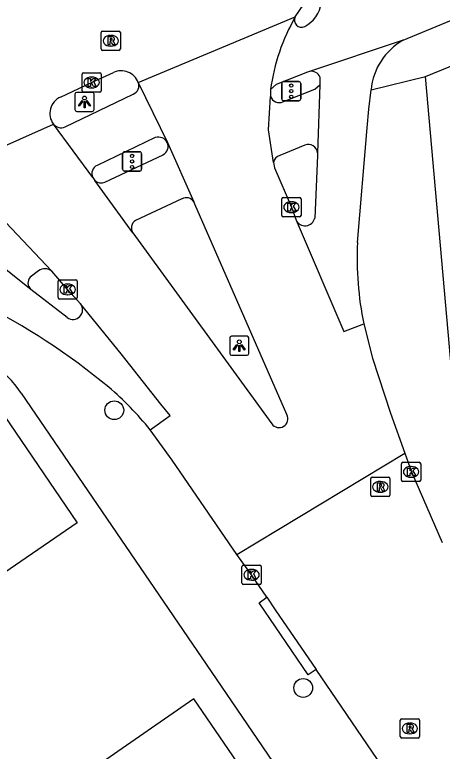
# Model space of a CAD drawing. Extents: x 158087 to 159494, y 382905 to 383981.
# Drawn here: x 158836.31 to 158858.6, y 383755.5 to 383793.87 of the extents above; entities that cross this region are included whole.
import ezdxf

# ---------------------------------------------------------------- set-up
doc = ezdxf.new("R2010")
doc.units = 0
for name, color, linetype in [('IMGEO_Boom', 7, 'Continuous'), ('IMGEO_Fietspad_gesloten', 7, 'Continuous'), ('IMGEO_Kolk', 7, 'Continuous'), ('IMGEO_Lichtpunt', 7, 'Continuous'), ('IMGEO_Pand', 7, 'Continuous'), ('IMGEO_Rijbaan_lokaal_gesloten', 7, 'Continuous'), ('IMGEO_Rijbaan_lokaal_open', 7, 'Continuous'), ('IMGEO_Rijbaan_regionaal_gesloten', 7, 'Continuous'), ('IMGEO_Rioolput', 7, 'Continuous'), ('IMGEO_Verkeersregelinstallatiepaal', 7, 'Continuous'), ('IMGEO_Voetpad_open', 7, 'Continuous')]:
    doc.layers.add(name, color=color, linetype=linetype)

msp = doc.modelspace()

# ---------------------------------------------------------------- linework, layer by layer
at = {"layer": 'IMGEO_Boom'}
for centre in [(158841.503, 383773.263), (158851.349, 383758.796)]:
    msp.add_circle(centre, 0.489, dxfattribs=at)
at = {"layer": 'IMGEO_Fietspad_gesloten'}
for points in [[(158856.56, 383792.541), (158863.017, 383795.246)], [(158856.56, 383792.541), (158851.685, 383790.914)], [(158851.685, 383790.914), (158851.568, 383790.875), (158849.938, 383790.235), (158849.652, 383789.968)], [(158852.221, 383790.632), (158852.214, 383790.395), (158852.208, 383790.22)], [(158852.208, 383790.22), (158852.096, 383786.672)], [(158838.935, 383788.022), (158842.492, 383789.74)], [(158854.176, 383781.999), (158854.678, 383787.973), (158854.767, 383788.957), (158854.887, 383789.965)], [(158843.641, 383787.474), (158840.606, 383786.024)], [(158852.096, 383786.672), (158852.092, 383786.541), (158851.949, 383783.278)], [(158837.155, 383779.561), (158834.485, 383781.68)], [(158839.046, 383778.091), (158837.155, 383779.561)]]:
    msp.add_lwpolyline(points, dxfattribs=at)
for centre, radius, start, end in [((158850.763, 383794.63), 1.522, 295.8399, 354.6096), ((158851.257, 383793.583), 0.365, 150.8209, 297.5555), ((158858.178, 383789.659), 3.305, 119.3104, 174.6856), ((158851.778, 383790.441), 0.482, 23.3466, 101.154), ((158842.332, 383790.165), 0.454, 290.6465, 23.551), ((158838.733, 383788.509), 0.527, 219.8646, 292.5083), ((158843.794, 383786.955), 0.541, 28.9699, 106.4538), ((158840.815, 383785.588), 0.483, 115.5814, 204.8272), ((158851.446, 383783.39), 0.515, 205.6083, 347.4881), ((158871.864, 383781.226), 17.705, 177.4965, 191.2781), ((158817.603, 383745.787), 37.15, 50.5328, 63.0083), ((158839.343, 383778.502), 0.507, 234.172, 38.4924), ((158829.843, 383761.269), 17.423, 39.0748, 49.2464)]:
    msp.add_arc(centre, radius, start, end, dxfattribs=at)
at = {"layer": 'IMGEO_Kolk'}
for p, q in [((158839.822, 383789.914), (158839.822, 383790.766)), ((158839.897, 383790.84), (158840.749, 383790.84)), ((158840.31, 383790.62), (158840.335, 383790.62)), ((158840.823, 383790.766), (158840.823, 383789.914)), ((158840.749, 383789.84), (158839.897, 383789.84)), ((158840.333, 383790.06), (158840.308, 383790.06)), ((158850.235, 383783.419), (158850.235, 383784.271)), ((158850.31, 383784.345), (158851.162, 383784.345)), ((158850.723, 383784.125), (158850.748, 383784.125)), ((158851.236, 383784.271), (158851.236, 383783.419)), ((158851.162, 383783.345), (158850.31, 383783.345)), ((158850.746, 383783.565), (158850.721, 383783.565)), ((158838.572, 383779.131), (158838.572, 383779.983)), ((158838.647, 383780.057), (158839.499, 383780.057)), ((158839.06, 383779.837), (158839.085, 383779.837)), ((158839.573, 383779.983), (158839.573, 383779.131)), ((158839.499, 383779.057), (158838.647, 383779.057)), ((158839.083, 383779.277), (158839.058, 383779.277)), ((158856.546, 383770.555), (158857.398, 383770.555)), ((158856.471, 383769.629), (158856.471, 383770.481)), ((158856.959, 383770.335), (158856.984, 383770.335)), ((158857.472, 383770.481), (158857.472, 383769.629)), ((158856.982, 383769.775), (158856.957, 383769.775)), ((158857.398, 383769.555), (158856.546, 383769.555)), ((158848.234, 383765.19), (158849.086, 383765.19)), ((158848.159, 383764.264), (158848.159, 383765.116)), ((158848.647, 383764.97), (158848.672, 383764.97)), ((158849.16, 383765.116), (158849.16, 383764.264)), ((158848.67, 383764.41), (158848.645, 383764.41)), ((158849.086, 383764.19), (158848.234, 383764.19))]:
    msp.add_line(p, q, dxfattribs=at)
for points in [[(158839.822, 383789.914), (158839.822, 383790.766)], [(158839.897, 383790.84), (158840.749, 383790.84)], [(158840.143, 383790.54), (158840.266, 383790.54), (158840.266, 383790.389), (158840.396, 383790.54), (158840.56, 383790.54), (158840.414, 383790.389), (158840.567, 383790.14), (158840.415, 383790.14), (158840.33, 383790.304), (158840.266, 383790.237), (158840.266, 383790.14), (158840.143, 383790.14), (158840.143, 383790.54)], [(158840.823, 383790.766), (158840.823, 383789.914)], [(158840.749, 383789.84), (158839.897, 383789.84)], [(158850.235, 383783.419), (158850.235, 383784.271)], [(158850.31, 383784.345), (158851.162, 383784.345)], [(158850.556, 383784.045), (158850.679, 383784.045), (158850.679, 383783.894), (158850.809, 383784.045), (158850.973, 383784.045), (158850.827, 383783.894), (158850.98, 383783.645), (158850.828, 383783.645), (158850.743, 383783.809), (158850.679, 383783.742), (158850.679, 383783.645), (158850.556, 383783.645), (158850.556, 383784.045)], [(158851.236, 383784.271), (158851.236, 383783.419)], [(158851.162, 383783.345), (158850.31, 383783.345)], [(158838.572, 383779.131), (158838.572, 383779.983)], [(158838.647, 383780.057), (158839.499, 383780.057)], [(158838.893, 383779.757), (158839.016, 383779.757), (158839.016, 383779.606), (158839.146, 383779.757), (158839.31, 383779.757), (158839.164, 383779.606), (158839.317, 383779.357), (158839.165, 383779.357), (158839.08, 383779.521), (158839.016, 383779.454), (158839.016, 383779.357), (158838.893, 383779.357), (158838.893, 383779.757)], [(158839.573, 383779.983), (158839.573, 383779.131)], [(158839.499, 383779.057), (158838.647, 383779.057)], [(158856.546, 383770.555), (158857.398, 383770.555)], [(158856.471, 383769.629), (158856.471, 383770.481)], [(158856.792, 383770.255), (158856.915, 383770.255), (158856.915, 383770.104), (158857.045, 383770.255), (158857.209, 383770.255), (158857.063, 383770.104), (158857.216, 383769.855), (158857.064, 383769.855), (158856.979, 383770.019), (158856.915, 383769.952), (158856.915, 383769.855), (158856.792, 383769.855), (158856.792, 383770.255)], [(158857.472, 383770.481), (158857.472, 383769.629)], [(158857.398, 383769.555), (158856.546, 383769.555)], [(158848.234, 383765.19), (158849.086, 383765.19)], [(158848.159, 383764.264), (158848.159, 383765.116)], [(158848.48, 383764.89), (158848.603, 383764.89), (158848.603, 383764.739), (158848.733, 383764.89), (158848.897, 383764.89), (158848.751, 383764.739), (158848.904, 383764.49), (158848.752, 383764.49), (158848.667, 383764.654), (158848.603, 383764.587), (158848.603, 383764.49), (158848.48, 383764.49), (158848.48, 383764.89)], [(158849.16, 383765.116), (158849.16, 383764.264)], [(158849.086, 383764.19), (158848.234, 383764.19)]]:
    msp.add_lwpolyline(points, dxfattribs=at)
for centre, start, end in [((158839.899, 383790.764), 91.552, 178.448), ((158839.899, 383790.764), 91.552, 178.448), ((158840.747, 383790.764), 1.552, 88.448), ((158840.747, 383790.764), 1.552, 88.448), ((158839.899, 383789.916), 181.552, 268.448), ((158839.899, 383789.916), 181.552, 268.448), ((158840.747, 383789.916), 271.552, 358.448), ((158840.747, 383789.916), 271.552, 358.448), ((158850.312, 383784.269), 91.552, 178.448), ((158850.312, 383784.269), 91.552, 178.448), ((158851.16, 383784.269), 1.552, 88.448), ((158851.16, 383784.269), 1.552, 88.448), ((158850.312, 383783.421), 181.552, 268.448), ((158850.312, 383783.421), 181.552, 268.448), ((158851.16, 383783.421), 271.552, 358.448), ((158851.16, 383783.421), 271.552, 358.448), ((158838.649, 383779.981), 91.552, 178.448), ((158838.649, 383779.981), 91.552, 178.448), ((158839.497, 383779.981), 1.552, 88.448), ((158839.497, 383779.981), 1.552, 88.448), ((158838.649, 383779.133), 181.552, 268.448), ((158838.649, 383779.133), 181.552, 268.448), ((158839.497, 383779.133), 271.552, 358.448), ((158839.497, 383779.133), 271.552, 358.448), ((158856.548, 383770.479), 91.552, 178.448), ((158856.548, 383770.479), 91.552, 178.448), ((158857.396, 383770.479), 1.552, 88.448), ((158857.396, 383770.479), 1.552, 88.448), ((158856.548, 383769.631), 181.552, 268.448), ((158856.548, 383769.631), 181.552, 268.448), ((158857.396, 383769.631), 271.552, 358.448), ((158857.396, 383769.631), 271.552, 358.448), ((158848.236, 383765.114), 91.552, 178.448), ((158848.236, 383765.114), 91.552, 178.448), ((158849.084, 383765.114), 1.552, 88.448), ((158849.084, 383765.114), 1.552, 88.448), ((158848.236, 383764.266), 181.552, 268.448), ((158848.236, 383764.266), 181.552, 268.448), ((158849.084, 383764.266), 271.552, 358.448), ((158849.084, 383764.266), 271.552, 358.448)]:
    msp.add_arc(centre, 0.0765, start, end, dxfattribs=at)
for centre, major_axis, ratio, start_param, end_param in [((158840.309, 383790.34), (-0.387, 0.002), 0.722429, 4.712389, 7.853982), ((158840.334, 383790.34), (-0.39, 0.002), 0.717154, 1.570796, 4.712389), ((158850.722, 383783.845), (-0.387, 0.002), 0.722429, 4.712389, 7.853982), ((158850.747, 383783.845), (-0.39, 0.002), 0.717154, 1.570796, 4.712389), ((158839.059, 383779.557), (-0.387, 0.002), 0.722429, 4.712389, 7.853982), ((158839.084, 383779.557), (-0.39, 0.002), 0.717154, 1.570796, 4.712389), ((158856.958, 383770.055), (-0.387, 0.002), 0.722429, 4.712389, 7.853982), ((158856.983, 383770.055), (-0.39, 0.002), 0.717154, 1.570796, 4.712389), ((158848.646, 383764.69), (-0.387, 0.002), 0.722429, 4.712389, 7.853982), ((158848.671, 383764.69), (-0.39, 0.002), 0.717154, 1.570796, 4.712389)]:
    msp.add_ellipse(centre, major_axis=major_axis, ratio=ratio, start_param=start_param, end_param=end_param, dxfattribs=at)
at = {"layer": 'IMGEO_Lichtpunt'}
for p, q in [((158839.455, 383789.732), (158839.455, 383788.925)), ((158839.455, 383789.732), (158839.455, 383788.925)), ((158840.357, 383789.827), (158839.549, 383789.827)), ((158840.357, 383789.827), (158839.549, 383789.827)), ((158840.451, 383788.925), (158840.451, 383789.732)), ((158840.451, 383788.925), (158840.451, 383789.732)), ((158839.549, 383788.831), (158840.357, 383788.831)), ((158839.549, 383788.831), (158840.357, 383788.831)), ((158848.42, 383777.124), (158847.612, 383777.124)), ((158848.42, 383777.124), (158847.612, 383777.124)), ((158847.518, 383777.029), (158847.518, 383776.222)), ((158847.518, 383777.029), (158847.518, 383776.222)), ((158848.514, 383776.222), (158848.514, 383777.029)), ((158848.514, 383776.222), (158848.514, 383777.029)), ((158847.612, 383776.128), (158848.42, 383776.128)), ((158847.612, 383776.128), (158848.42, 383776.128))]:
    msp.add_line(p, q, dxfattribs=at)
for points in [[(158839.829, 383789.396), (158839.868, 383789.368), (158839.68, 383789.106), (158839.642, 383789.133), (158839.829, 383789.396)], [(158839.931, 383789.348), (158839.978, 383789.348), (158839.978, 383789.026), (158839.931, 383789.026), (158839.931, 383789.348)], [(158840.041, 383789.368), (158840.079, 383789.395), (158840.266, 383789.133), (158840.227, 383789.105), (158840.041, 383789.368)], [(158847.892, 383776.693), (158847.931, 383776.665), (158847.743, 383776.403), (158847.705, 383776.43), (158847.892, 383776.693)], [(158848.104, 383776.665), (158848.142, 383776.692), (158848.329, 383776.43), (158848.29, 383776.402), (158848.104, 383776.665)], [(158847.994, 383776.645), (158848.041, 383776.645), (158848.041, 383776.323), (158847.994, 383776.323), (158847.994, 383776.645)]]:
    msp.add_lwpolyline(points, dxfattribs=at)
for centre in [(158839.954, 383789.53), (158848.017, 383776.827)]:
    msp.add_circle(centre, 0.0994, dxfattribs=at)
for centre, start, end in [((158839.549, 383789.732), 90, 180), ((158839.549, 383789.732), 90, 180), ((158840.357, 383789.732), 0, 90), ((158840.357, 383789.732), 0, 90), ((158839.549, 383788.925), 180, 270), ((158839.549, 383788.925), 180, 270), ((158840.357, 383788.925), 270, 0), ((158840.357, 383788.925), 270, 360), ((158847.612, 383777.029), 90, 180), ((158847.612, 383777.029), 90, 180), ((158848.42, 383777.029), 0, 90), ((158848.42, 383777.029), 0, 90), ((158847.612, 383776.222), 180, 270), ((158847.612, 383776.222), 180, 270), ((158848.42, 383776.222), 270, 0), ((158848.42, 383776.222), 270, 360)]:
    msp.add_arc(centre, 0.0946, start, end, dxfattribs=at)
at = {"layer": 'IMGEO_Pand'}
for points in [[(158829.941, 383770.857), (158834.9, 383774.244), (158839.575, 383767.399), (158835.444, 383764.583), (158834.614, 383764.017)], [(158849.031, 383753.281), (158845.652, 383758.227), (158840.84, 383754.903), (158842.566, 383752.376)]]:
    msp.add_lwpolyline(points, dxfattribs=at)
at = {"layer": 'IMGEO_Rijbaan_lokaal_gesloten'}
for points in [[(158842.748, 383790.346), (158844.268, 383787.217)], [(158849.652, 383789.968), (158849.647, 383789.613)], [(158849.804, 383786.166), (158849.548, 383787.867), (158849.647, 383789.613)], [(158840.376, 383785.385), (158838.329, 383788.171)], [(158844.268, 383787.217), (158845.644, 383784.121)], [(158849.804, 383786.166), (158849.845, 383785.891), (158850.735, 383783.845), (158850.982, 383783.167)], [(158840.376, 383785.385), (158840.489, 383785.23)], [(158842.476, 383782.502), (158840.489, 383785.23)], [(158850.497, 383773.04), (158845.695, 383784.006), (158845.644, 383784.121)], [(158835.849, 383783.044), (158838.247, 383780.503)], [(158850.982, 383783.167), (158853.459, 383777.373), (158854.501, 383777.763)], [(158842.476, 383782.502), (158849.711, 383772.556)], [(158839.739, 383778.817), (158839.069, 383779.559), (158838.247, 383780.503)], [(158843.369, 383772.251), (158844.412, 383772.993), (158843.928, 383773.581), (158841.868, 383776.212), (158839.739, 383778.817)], [(158854.501, 383777.763), (158854.954, 383775.985), (158855.906, 383773.108), (158856.64, 383771.036)], [(158847.895, 383765.748), (158844.518, 383770.671), (158843.369, 383772.251)], [(158847.895, 383765.748), (158856.64, 383771.036)]]:
    msp.add_lwpolyline(points, dxfattribs=at)
for centre, radius, start, end in [((158859.749, 383788.657), 10.182, 149.9134, 172.6015), ((158850.091, 383772.82), 0.462, 214.7733, 28.4742)]:
    msp.add_arc(centre, radius, start, end, dxfattribs=at)
at = {"layer": 'IMGEO_Rijbaan_lokaal_open'}
for points in [[(158856.64, 383771.036), (158856.988, 383770.054), (158858.598, 383766.369)], [(158849.459, 383763.52), (158848.654, 383764.691), (158847.895, 383765.748)], [(158849.459, 383763.52), (158849.888, 383762.858), (158852.021, 383759.76)], [(158866.208, 383738.938), (158858.671, 383750), (158852.021, 383759.76)]]:
    msp.add_lwpolyline(points, dxfattribs=at)
at = {"layer": 'IMGEO_Rijbaan_regionaal_gesloten'}
for points in [[(158850.939, 383793.761), (158851.382, 383794.427), (158851.633, 383794.777)], [(158842.748, 383790.346), (158850.939, 383793.761)], [(158838.698, 383789.582), (158840.318, 383790.341), (158841.465, 383790.866)], [(158831.612, 383785.177), (158838.329, 383788.171)]]:
    msp.add_lwpolyline(points, dxfattribs=at)
for centre, radius, start, end in [((158841.855, 383789.986), 0.963, 21.9692, 113.9054), ((158839.074, 383788.73), 0.931, 113.8025, 216.8864)]:
    msp.add_arc(centre, radius, start, end, dxfattribs=at)
at = {"layer": 'IMGEO_Rioolput'}
for p, q in [((158840.821, 383792.088), (158840.821, 383792.94)), ((158840.896, 383793.014), (158841.748, 383793.014)), ((158841.309, 383792.794), (158841.334, 383792.794)), ((158841.822, 383792.94), (158841.822, 383792.088)), ((158841.332, 383792.234), (158841.307, 383792.234)), ((158841.748, 383792.014), (158840.896, 383792.014)), ((158854.944, 383769.774), (158855.796, 383769.774)), ((158854.869, 383768.848), (158854.869, 383769.7)), ((158855.357, 383769.554), (158855.382, 383769.554)), ((158855.87, 383769.7), (158855.87, 383768.848)), ((158855.796, 383768.774), (158854.944, 383768.774)), ((158855.38, 383768.994), (158855.355, 383768.994)), ((158856.407, 383756.262), (158856.407, 383757.114)), ((158856.482, 383757.188), (158857.334, 383757.188)), ((158857.408, 383757.114), (158857.408, 383756.262)), ((158856.895, 383756.968), (158856.92, 383756.968)), ((158856.918, 383756.408), (158856.893, 383756.408)), ((158857.334, 383756.188), (158856.482, 383756.188))]:
    msp.add_line(p, q, dxfattribs=at)
for points in [[(158840.821, 383792.088), (158840.821, 383792.94)], [(158840.896, 383793.014), (158841.748, 383793.014)], [(158841.822, 383792.94), (158841.822, 383792.088)], [(158841.41, 383792.712), (158841.158, 383792.714), (158841.158, 383792.314)], [(158841.158, 383792.314), (158841.282, 383792.314), (158841.282, 383792.476), (158841.293, 383792.476)], [(158841.336, 383792.633), (158841.282, 383792.633), (158841.282, 383792.552)], [(158841.282, 383792.552), (158841.334, 383792.552)], [(158841.34, 383792.447), (158841.411, 383792.314), (158841.551, 383792.314), (158841.486, 383792.44)], [(158841.748, 383792.014), (158840.896, 383792.014)], [(158854.944, 383769.774), (158855.796, 383769.774)], [(158854.869, 383768.848), (158854.869, 383769.7)], [(158855.458, 383769.472), (158855.206, 383769.474), (158855.206, 383769.074)], [(158855.384, 383769.393), (158855.33, 383769.393), (158855.33, 383769.312)], [(158855.87, 383769.7), (158855.87, 383768.848)], [(158855.206, 383769.074), (158855.33, 383769.074), (158855.33, 383769.236), (158855.341, 383769.236)], [(158855.33, 383769.312), (158855.382, 383769.312)], [(158855.388, 383769.207), (158855.459, 383769.074), (158855.599, 383769.074), (158855.534, 383769.2)], [(158855.796, 383768.774), (158854.944, 383768.774)], [(158856.407, 383756.262), (158856.407, 383757.114)], [(158856.482, 383757.188), (158857.334, 383757.188)], [(158857.408, 383757.114), (158857.408, 383756.262)], [(158856.996, 383756.886), (158856.744, 383756.888), (158856.744, 383756.488)], [(158856.922, 383756.807), (158856.868, 383756.807), (158856.868, 383756.726)], [(158856.868, 383756.726), (158856.92, 383756.726)], [(158856.744, 383756.488), (158856.868, 383756.488), (158856.868, 383756.65), (158856.879, 383756.65)], [(158856.926, 383756.621), (158856.997, 383756.488), (158857.137, 383756.488), (158857.072, 383756.614)], [(158857.334, 383756.188), (158856.482, 383756.188)]]:
    msp.add_lwpolyline(points, dxfattribs=at)
for centre, radius, start, end in [((158840.898, 383792.938), 0.0765, 91.552, 178.448), ((158840.898, 383792.938), 0.0765, 91.552, 178.448), ((158841.746, 383792.938), 0.0765, 1.552, 88.448), ((158841.746, 383792.938), 0.0765, 1.552, 88.448), ((158841.292, 383792.423), 0.0533, 26.0293, 88.6989), ((158841.318, 383792.741), 0.19, 274.7715, 282.9687), ((158841.342, 383792.537), 0.0964, 77.0061, 93.1865), ((158841.356, 383792.594), 0.0378, 276.6634, 79.6772), ((158841.409, 383792.602), 0.109, 350.3612, 89.416), ((158841.407, 383792.602), 0.112, 277.5842, 350.9817), ((158841.391, 383792.387), 0.108, 29.5134, 73.7905), ((158840.898, 383792.09), 0.0765, 181.552, 268.448), ((158840.898, 383792.09), 0.0765, 181.552, 268.448), ((158841.746, 383792.09), 0.0765, 271.552, 358.448), ((158841.746, 383792.09), 0.0765, 271.552, 358.448), ((158854.946, 383769.698), 0.0765, 91.552, 178.448), ((158854.946, 383769.698), 0.0765, 91.552, 178.448), ((158855.794, 383769.698), 0.0765, 1.552, 88.448), ((158855.794, 383769.698), 0.0765, 1.552, 88.448), ((158855.39, 383769.297), 0.0964, 77.0061, 93.1865), ((158855.404, 383769.354), 0.0378, 276.6634, 79.6772), ((158855.457, 383769.362), 0.109, 350.3612, 89.416), ((158855.34, 383769.183), 0.0533, 26.0293, 88.6989), ((158855.366, 383769.501), 0.19, 274.7715, 282.9687), ((158855.455, 383769.362), 0.112, 277.5842, 350.9817), ((158855.439, 383769.147), 0.108, 29.5134, 73.7905), ((158854.946, 383768.85), 0.0765, 181.552, 268.448), ((158854.946, 383768.85), 0.0765, 181.552, 268.448), ((158855.794, 383768.85), 0.0765, 271.552, 358.448), ((158855.794, 383768.85), 0.0765, 271.552, 358.448), ((158856.484, 383757.112), 0.0765, 91.552, 178.448), ((158856.484, 383757.112), 0.0765, 91.552, 178.448), ((158857.332, 383757.112), 0.0765, 1.552, 88.448), ((158857.332, 383757.112), 0.0765, 1.552, 88.448), ((158856.904, 383756.915), 0.19, 274.7715, 282.9687), ((158856.928, 383756.711), 0.0964, 77.0061, 93.1865), ((158856.942, 383756.768), 0.0378, 276.6634, 79.6772), ((158856.995, 383756.776), 0.109, 350.3612, 89.416), ((158856.993, 383756.776), 0.112, 277.5842, 350.9817), ((158856.878, 383756.597), 0.0533, 26.0293, 88.6989), ((158856.977, 383756.561), 0.108, 29.5134, 73.7905), ((158856.484, 383756.264), 0.0765, 181.552, 268.448), ((158856.484, 383756.264), 0.0765, 181.552, 268.448), ((158857.332, 383756.264), 0.0765, 271.552, 358.448), ((158857.332, 383756.264), 0.0765, 271.552, 358.448)]:
    msp.add_arc(centre, radius, start, end, dxfattribs=at)
for centre, major_axis, ratio, start_param, end_param in [((158841.308, 383792.514), (-0.387, 0.002), 0.722429, 4.712389, 7.853982), ((158841.333, 383792.514), (-0.39, 0.002), 0.717154, 1.570796, 4.712389), ((158855.356, 383769.274), (-0.387, 0.002), 0.722429, 4.712389, 7.853982), ((158855.381, 383769.274), (-0.39, 0.002), 0.717154, 1.570796, 4.712389), ((158856.894, 383756.688), (-0.387, 0.002), 0.722429, 4.712389, 7.853982), ((158856.919, 383756.688), (-0.39, 0.002), 0.717154, 1.570796, 4.712389)]:
    msp.add_ellipse(centre, major_axis=major_axis, ratio=ratio, start_param=start_param, end_param=end_param, dxfattribs=at)
at = {"layer": 'IMGEO_Verkeersregelinstallatiepaal'}
for p, q in [((158850.228, 383789.49), (158850.228, 383790.29)), ((158850.228, 383790.29), (158850.228, 383789.49)), ((158850.328, 383790.39), (158851.118, 383790.39)), ((158851.118, 383790.39), (158850.328, 383790.39)), ((158851.218, 383790.29), (158851.218, 383789.49)), ((158851.218, 383789.49), (158851.218, 383790.29)), ((158851.118, 383789.39), (158850.328, 383789.39)), ((158850.328, 383789.39), (158851.118, 383789.39)), ((158842.036, 383786.727), (158842.826, 383786.727)), ((158842.826, 383786.727), (158842.036, 383786.727)), ((158841.936, 383785.827), (158841.936, 383786.627)), ((158841.936, 383786.627), (158841.936, 383785.827)), ((158842.926, 383786.627), (158842.926, 383785.827)), ((158842.926, 383785.827), (158842.926, 383786.627)), ((158842.826, 383785.727), (158842.036, 383785.727)), ((158842.036, 383785.727), (158842.826, 383785.727))]:
    msp.add_line(p, q, dxfattribs=at)
for centre in [(158850.723, 383790.18), (158850.723, 383789.89), (158850.723, 383789.6), (158842.431, 383786.517), (158842.431, 383786.227), (158842.431, 383785.937)]:
    msp.add_circle(centre, 0.085, dxfattribs=at)
for centre, start, end in [((158850.328, 383790.29), 90, 180), ((158850.328, 383790.29), 90, 180), ((158851.118, 383790.29), 0, 90), ((158851.118, 383790.29), 360, 90), ((158850.328, 383789.49), 180, 270), ((158850.328, 383789.49), 180, 270), ((158851.118, 383789.49), 270, 0), ((158851.118, 383789.49), 270, 0), ((158842.036, 383786.627), 90, 180), ((158842.036, 383786.627), 90, 180), ((158842.826, 383786.627), 0, 90), ((158842.826, 383786.627), 360, 90), ((158842.036, 383785.827), 180, 270), ((158842.036, 383785.827), 180, 270), ((158842.826, 383785.827), 270, 0), ((158842.826, 383785.827), 270, 0)]:
    msp.add_arc(centre, 0.1, start, end, dxfattribs=at)
at = {"layer": 'IMGEO_Voetpad_open'}
for points in [[(158857.724, 383790.655), (158860.658, 383791.843)], [(158854.887, 383789.965), (158857.724, 383790.655)], [(158862.416, 383765.256), (158861.304, 383767.646), (158859.359, 383772.269), (158857.724, 383790.655)], [(158850.293, 383789.337), (158851.948, 383789.988), (158852.208, 383790.22)], [(158851.439, 383787.08), (158850.132, 383786.541)], [(158841.017, 383785.146), (158844.042, 383786.576)], [(158845.032, 383784.286), (158842.61, 383783.148)], [(158837.554, 383780.522), (158837.115, 383780.206)], [(158836.654, 383774.154), (158846.818, 383759.27), (158850.303, 383754.156)], [(158852.021, 383759.76), (158851.608, 383759.479), (158849.046, 383763.239), (158849.459, 383763.52)]]:
    msp.add_lwpolyline(points, dxfattribs=at)
for centre, radius, start, end in [((158850.092, 383789.76), 0.468, 198.2587, 295.4726), ((158843.81, 383787.018), 0.499, 297.6482, 23.5091), ((158851.61, 383786.622), 0.489, 5.8746, 110.4444), ((158850.262, 383786.096), 0.463, 106.2977, 171.3521), ((158840.817, 383785.589), 0.486, 227.6149, 294.3061), ((158845.25, 383783.876), 0.464, 31.8814, 117.9413), ((158842.843, 383782.763), 0.45, 121.1303, 215.4323), ((158837.889, 383780.084), 0.551, 49.4878, 127.3713), ((158837.466, 383779.904), 0.463, 139.3274, 227.7699), ((158831.721, 383770.868), 5.927, 33.667, 76.1873)]:
    msp.add_arc(centre, radius, start, end, dxfattribs=at)

doc.saveas('drawing.dxf')
